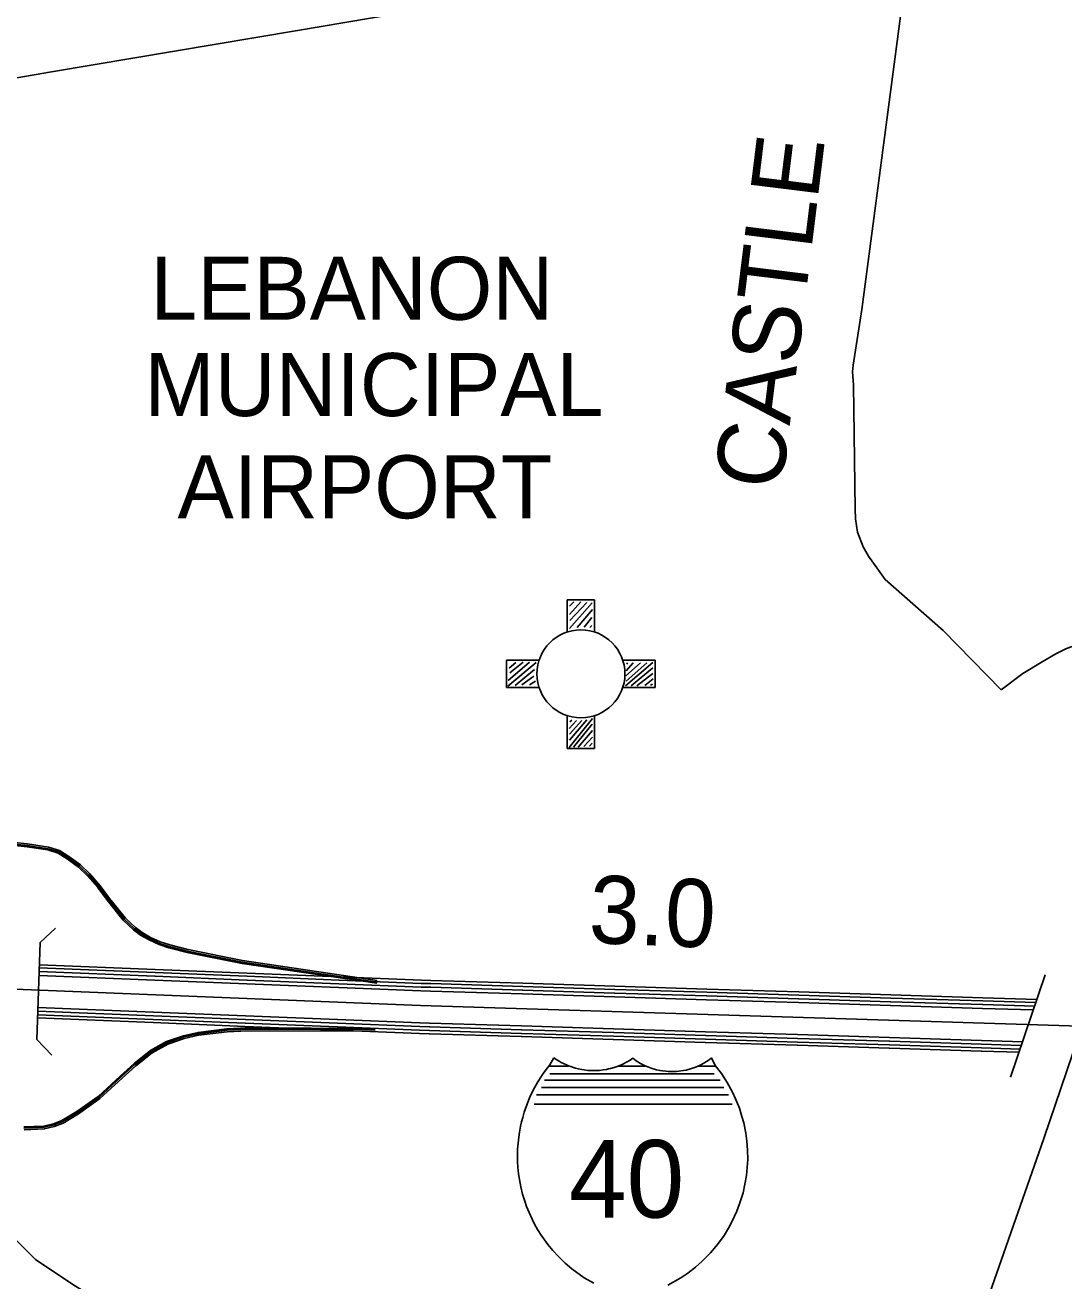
# Model space of a CAD drawing. Extents: x 1788175 to 1969470, y 584502 to 738744.
# Drawn here: x 1872491 to 1878144, y 671828 to 678665 of the extents above; entities that cross this region are included whole.
import ezdxf

# ---------------------------------------------------------------- set-up
doc = ezdxf.new("R2010")
doc.units = 0
for name, color, linetype in [('DESIGN - ROW - Right-of-Way and Easement Labels', 7, 'Continuous'), ('DESIGN - TRAFFIC CONTROL PERMANENT - Signalization', 7, 'Continuous'), ('DESIGN - UTILITIES - Cable (Underground) with Text', 7, 'Continuous'), ('SURVEY - CENTERLINE - Preliminary', 7, 'Continuous'), ('SURVEY - CONTOURS - Index with Text', 7, 'Continuous'), ('SURVEY - CONTOURS - Intermediate with optional Text', 7, 'Continuous'), ('SURVEY - DRAINAGE - Bridge Hydraulic Data with Text', 7, 'Continuous'), ('SURVEY - DRAINAGE - Storm Sewer', 7, 'Continuous'), ('SURVEY - PROPERTY - Political Boundaries Text', 7, 'Continuous')]:
    doc.layers.add(name, color=color, linetype=linetype)

msp = doc.modelspace()

# ---------------------------------------------------------------- linework, layer by layer
at = {"layer": 'DESIGN - UTILITIES - Cable (Underground) with Text'}
for points in [[(1875441.7, 675360.2), (1875441.7, 675535.2)], [(1875589.9, 675535.2), (1875441.7, 675535.2)], [(1875454.2, 675456.4), (1875516.2, 675524.2)], [(1875454.2, 675500.9), (1875477.5, 675524.2)], [(1875454.2, 675378.9), (1875576.2, 675520.3)], [(1875456.2, 675423.5), (1875547.2, 675522.2)], [(1875589.9, 675535.2), (1875589.9, 675360.2)], [(1875494.9, 675384.7), (1875578.1, 675483.5)], [(1875533.6, 675386.7), (1875574.3, 675439)], [(1875564.6, 675384.7), (1875574.3, 675396.4)], [(1875110.2, 675207), (1875287.6, 675207)], [(1875110.2, 675207), (1875110.2, 675058.8)], [(1875117.4, 675065.3), (1875272.2, 675195)], [(1875119.3, 675096.3), (1875235.5, 675197)], [(1875161.9, 675195), (1875125.1, 675164)], [(1875129, 675138.9), (1875200.6, 675197)], [(1875919, 675207), (1875743.3, 675207)], [(1875758.2, 675067.2), (1875907.3, 675195)], [(1875839.5, 675193.1), (1875760.1, 675121.5)], [(1875762.1, 675092.4), (1875874.4, 675193.1)], [(1875800.8, 675193.1), (1875762.1, 675148.6)], [(1875769.8, 675193.1), (1875765.9, 675185.3)], [(1875907.3, 675166), (1875789.2, 675067.2)], [(1875919.1, 675058.8), (1875919, 675207)], [(1875158, 675069.2), (1875262.6, 675156.3)], [(1875194.8, 675073.1), (1875258.7, 675119.5)], [(1875235.5, 675073.1), (1875268.4, 675092.4)], [(1875820.2, 675067.2), (1875907.3, 675135)], [(1875909.2, 675106), (1875862.8, 675069.2)], [(1875288.2, 675058.8), (1875110.2, 675058.8)], [(1875743.3, 675058.8), (1875919.1, 675058.8)], [(1875893.7, 675071.1), (1875905.4, 675076.9)], [(1875441.7, 674905.1), (1875441.7, 674725.9)], [(1875452.3, 674732.3), (1875578.1, 674889.1)], [(1875589.9, 674725.8), (1875589.9, 674905.1)], [(1875491, 674879.5), (1875452.3, 674834.9)], [(1875454.2, 674771), (1875547.2, 674883.3)], [(1875520.1, 674879.5), (1875454.2, 674803.9)], [(1875465.8, 674881.4), (1875456.2, 674871.7)], [(1875475.5, 674734.2), (1875576.2, 674858.2)], [(1875500.7, 674734.2), (1875578.1, 674825.2)], [(1875531.7, 674738.1), (1875578.1, 674788.5)], [(1875562.6, 674740), (1875576.2, 674755.5)], [(1875441.7, 674725.9), (1875589.9, 674725.8)]]:
    msp.add_lwpolyline(points, dxfattribs=at)
msp.add_circle((1875515.8, 675132.9), 239.4, dxfattribs=at)
at = {"layer": 'SURVEY - CENTERLINE - Preliminary'}
for points in [[(1879092.3, 673183.9), (1878579.5, 673203.3), (1874642.3, 673327), (1869957.4, 673515.8), (1869029.9, 673552.7)], [(1873197.9, 673506.3), (1872568.3, 673531.7)], [(1873198.6, 673523.8), (1872568.9, 673549.1)], [(1873699.1, 673503.7), (1873199.5, 673523.8)], [(1873196.3, 673466.1), (1872566.9, 673491.5)], [(1873197.1, 673486.4), (1872567.6, 673511.7)], [(1873696.8, 673445.9), (1873197.2, 673466.1)], [(1873697.6, 673466.2), (1873198, 673486.3)], [(1873698.4, 673486.2), (1873198.8, 673506.3)], [(1874198.1, 673446), (1873698.5, 673466.2)], [(1874198.9, 673466), (1873699.3, 673486.2)], [(1874199.6, 673483.5), (1873700, 673503.6)], [(1874698.3, 673446.4), (1874646.7, 673448), (1874199.8, 673466)], [(1874698.9, 673463.9), (1874647.3, 673465.5), (1874200.5, 673483.5)], [(1875199.5, 673448.1), (1874699.8, 673463.8)], [(1875700.2, 673432.4), (1875200.4, 673448.1)], [(1874197.3, 673425.8), (1873697.7, 673445.9)], [(1874697.1, 673406.1), (1874645.2, 673407.7), (1874198.2, 673425.7)], [(1874697.7, 673426.4), (1874646, 673428), (1874199, 673446)], [(1875197.7, 673390.4), (1874698, 673406.1)], [(1875198.4, 673410.6), (1874698.6, 673426.4)], [(1875199, 673430.6), (1874699.2, 673446.3)], [(1875698.4, 673374.6), (1875198.6, 673390.3)], [(1875699, 673394.9), (1875199.3, 673410.6)], [(1875699.6, 673414.9), (1875199.9, 673430.6)], [(1876199.7, 673379.2), (1875699.9, 673394.9)], [(1876200.3, 673399.2), (1875700.6, 673414.9)], [(1876200.9, 673416.7), (1875701.1, 673432.4)], [(1876701, 673383.4), (1876201.2, 673399.1)], [(1876701.5, 673400.9), (1876201.8, 673416.6)], [(1877201.6, 673367.7), (1876701.9, 673383.4)], [(1877202.2, 673385.2), (1876702.4, 673400.9)], [(1877702.8, 673369.5), (1877203.1, 673385.2)], [(1873189.3, 673291.8), (1872560.9, 673317.1)], [(1876199, 673358.9), (1875699.3, 673374.6)], [(1876699.7, 673343.2), (1876199.9, 673358.9)], [(1876700.3, 673363.4), (1876200.6, 673379.2)], [(1877200.4, 673327.4), (1876700.6, 673343.1)], [(1877201, 673347.7), (1876701.2, 673363.4)], [(1877701, 673311.7), (1877201.3, 673327.4)], [(1877701.7, 673332), (1877201.9, 673347.7)], [(1877702.3, 673352), (1877202.5, 673367.7)], [(1877976.8, 673303), (1877701.9, 673311.7)], [(1877985.4, 673323.1), (1877702.6, 673332)], [(1877992.4, 673342.9), (1877703.2, 673351.9)], [(1877999.3, 673360.1), (1877703.7, 673369.4)], [(1873187.8, 673234), (1872558.9, 673259.4)], [(1873188.5, 673251.5), (1872559.5, 673276.9)], [(1873189.4, 673271.5), (1872560.2, 673296.8)], [(1873689, 673231.4), (1873189.5, 673251.5)], [(1873689.8, 673271.6), (1873190.2, 673291.8)], [(1873689.9, 673251.3), (1873190.3, 673271.5)], [(1874190.2, 673251.5), (1873690.7, 673271.6)], [(1874190.3, 673231.2), (1873690.8, 673251.3)], [(1874691.6, 673231.8), (1874639, 673233.4), (1874191.1, 673251.5)], [(1873688.3, 673213.9), (1873188.7, 673234)], [(1874188.8, 673193.7), (1873689.2, 673213.8)], [(1874189.5, 673211.2), (1873690, 673231.3)], [(1874690.7, 673174), (1874636.9, 673175.7), (1874189.7, 673193.7)], [(1874691.2, 673191.5), (1874637.5, 673193.2), (1874190.4, 673211.2)], [(1874691.9, 673211.5), (1874638.2, 673213.1), (1874191.3, 673231.1)], [(1875191.9, 673175.7), (1874692.1, 673191.4)], [(1875192.2, 673216), (1874692.5, 673231.7)], [(1875192.5, 673195.7), (1874692.8, 673211.4)], [(1875692.6, 673160), (1875192.8, 673175.7)], [(1875692.9, 673200.3), (1875193.2, 673216)], [(1875693.2, 673180), (1875193.4, 673195.7)], [(1876193.6, 673184.6), (1875693.8, 673200.3)], [(1876193.8, 673164.3), (1875694.1, 673180)], [(1876694.2, 673168.8), (1876194.5, 673184.5)], [(1875191.3, 673158.2), (1874691.6, 673173.9)], [(1875692, 673142.5), (1875192.3, 673158.2)], [(1876192.7, 673126.8), (1875692.9, 673142.5)], [(1876193.2, 673144.3), (1875693.5, 673160)], [(1876693.3, 673111), (1876193.6, 673126.7)], [(1876693.9, 673128.5), (1876194.1, 673144.2)], [(1876694.5, 673148.5), (1876194.7, 673164.2)], [(1877194, 673095.3), (1876694.2, 673111)], [(1877194.5, 673112.8), (1876694.8, 673128.5)], [(1877194.9, 673153.1), (1876695.1, 673168.8)], [(1877195.2, 673132.8), (1876695.4, 673148.5)], [(1877695.2, 673097.1), (1877195.4, 673112.8)], [(1877695.5, 673137.4), (1877195.8, 673153.1)], [(1877695.8, 673117.1), (1877196.1, 673132.8)], [(1877920.9, 673130.3), (1877696.4, 673137.3)], [(1877912.4, 673110.3), (1877696.7, 673117)], [(1877694.6, 673079.6), (1877194.9, 673095.3)], [(1877898.4, 673073.2), (1877695.5, 673079.5)], [(1877907.1, 673090.4), (1877696.1, 673097)]]:
    msp.add_lwpolyline(points, dxfattribs=at)
at = {"layer": 'SURVEY - CONTOURS - Index with Text'}
for points in [[(1877637.3, 671467.3), (1878035, 672603.7), (1878285.7, 673339.4), (1878392.2, 673628.6), (1878440.5, 673770.4), (1878511.3, 674087.1), (1878588.7, 674366.1), (1878697.2, 674683.9), (1878759.1, 674815.7), (1878830.1, 674915), (1878865.5, 675017.2), (1878961.2, 675311.9), (1879004.4, 675422.2), (1879071.2, 675578.6), (1879138, 675729.1), (1879230.4, 675939.7), (1879315, 676124.2), (1879389.7, 676288.7), (1879472.5, 676447.3), (1879539.6, 676561.7), (1879695.3, 676834.8), (1880060, 677499.2), (1880280.7, 677920.7), (1881431.4, 679820.6)], [(1872202.9, 678336.1), (1872634.1, 678409.7), (1873974.1, 678634.6), (1875025.3, 678815.6), (1876277.8, 679018), (1877328, 679202.2)], [(1879053.3, 675536.7), (1879029.7, 675528.3), (1878946.2, 675489.8), (1878811, 675436.9), (1878691.6, 675408.1), (1878564.2, 675373.2), (1878512.5, 675362.9), (1878385.1, 675336), (1878295.5, 675309.4), (1878225.9, 675295), (1878158.2, 675270.5), (1878100.6, 675242.1), (1878025.2, 675197.6), (1877919.9, 675134.9), (1877802.1, 675046.4)], [(1879296.4, 670223.1), (1878719.3, 670354.4), (1878343.1, 670369.7), (1877923.4, 670361), (1877468.9, 670363.2), (1877077.7, 670391.1), (1876353.3, 670557.2), (1873449.9, 671469.8), (1873200.8, 671552.9), (1873028.4, 671639), (1872755.4, 671805.1), (1872547.5, 671944.9), (1872458.6, 672034), (1872399.8, 672091.5), (1872339.1, 672143.5)]]:
    msp.add_lwpolyline(points, dxfattribs=at)
at = {"layer": 'SURVEY - CONTOURS - Intermediate with optional Text'}
msp.add_lwpolyline([(1877254.2, 678713.1), (1877043.9, 677116.6), (1876997.3, 676814.1), (1876994, 676777), (1876998.4, 676706.1), (1877007.6, 676030.2), (1877010.2, 675976.2), (1877021, 675904.3), (1877051.7, 675824.7), (1877080.2, 675773), (1877171.3, 675646), (1877487.3, 675369.5), (1877802.1, 675046.4)], dxfattribs=at)
at = {"layer": 'SURVEY - DRAINAGE - Bridge Hydraulic Data with Text'}
for p, q in [((1875342, 672997.7), (1875448.6, 672997.7)), ((1875717.9, 672997.7), (1875865.1, 672997.7)), ((1876150.6, 672997.7), (1876250.4, 672997.7)), ((1875318.3, 672920.6), (1876274.2, 672920.6)), ((1875346, 672954.5), (1876240.1, 672954.5)), ((1875273.6, 672841.3), (1876318.9, 672841.3)), ((1875301.3, 672881.6), (1876293.3, 672881.6)), ((1875261.9, 672790.6), (1876339.1, 672790.6))]:
    msp.add_line(p, q, dxfattribs=at)
for points in [[(1875368.7, 673042.9), (1875346.1, 673004), (1875327.1, 672979.6), (1875307.5, 672952.3), (1875297, 672936.5), (1875281.5, 672911.4), (1875265.7, 672883.6), (1875247.6, 672848.2), (1875236.8, 672824.6), (1875225.1, 672796.3), (1875207.2, 672745.8), (1875199.1, 672718.4), (1875192.9, 672694.4), (1875187.4, 672670.2), (1875181.2, 672637.2), (1875177.2, 672609.9), (1875173.7, 672578.1), (1875171.5, 672545.1), (1875170.7, 672505.8), (1875171.3, 672477.1), (1875173.1, 672446.8), (1875176.9, 672410.2), (1875181.4, 672379.3), (1875189.1, 672339.5), (1875198.6, 672301), (1875210.1, 672262.7), (1875220.4, 672233.7), (1875233.6, 672200.6), (1875250.4, 672163.8), (1875263.9, 672137.4), (1875280.3, 672108.2), (1875299.9, 672076.9), (1875335.7, 672026.8), (1875362.4, 671994.1), (1875393.4, 671960.4), (1875429.5, 671925.5), (1875466.9, 671893.7), (1875534.2, 671845.6), (1875585.9, 671815.4)], [(1876227, 673041.6), (1876214.6, 673032.3), (1876200, 673022.5), (1876185.1, 673013.5), (1876169.1, 673004.9), (1876156.7, 672998.9), (1876134.9, 672989.9), (1876117, 672983.7), (1876088.3, 672975.9), (1876073.1, 672972.9), (1876048.6, 672969.4), (1876035.9, 672968.3), (1876019.8, 672967.5), (1875999.5, 672967.7), (1875991, 672968), (1875977, 672969.1), (1875960, 672971.3), (1875947, 672973.5), (1875926.2, 672978), (1875898.5, 672986.2), (1875880.5, 672992.9), (1875865.2, 672999.5), (1875840.9, 673011.8), (1875816.8, 673026.7), (1875797.9, 673040.3), (1875783, 673030.4), (1875763.4, 673018.8), (1875743, 673008.4), (1875727.5, 673001.4), (1875713.1, 672995.8), (1875696.8, 672990.2), (1875677.6, 672984.7), (1875665.5, 672981.8), (1875655.1, 672979.6), (1875636, 672976.4), (1875616.5, 672974.3), (1875602.7, 672973.3), (1875588.7, 672972.9), (1875570.5, 672973.2), (1875553.4, 672974.3), (1875534.2, 672976.4), (1875521.2, 672978.5), (1875502.1, 672982.3), (1875487, 672986.1), (1875475.4, 672989.6), (1875460.4, 672994.6), (1875448.7, 672999), (1875437.8, 673003.6), (1875420.5, 673011.6), (1875408.2, 673017.9), (1875397.1, 673024.3), (1875381.8, 673033.8), (1875368.7, 673042.9)], [(1876227, 673041.6), (1876246.8, 673000.7), (1876280, 672957.2), (1876312.1, 672908), (1876340.9, 672855.6), (1876357.8, 672819.4), (1876378.1, 672768.4), (1876392.4, 672724), (1876401.7, 672689.2), (1876413.1, 672632.9), (1876419.2, 672588.4), (1876422.7, 672540.7), (1876423.4, 672488.6), (1876416.6, 672401.8), (1876408.7, 672353.9), (1876398.2, 672308.4), (1876379.5, 672247.1), (1876364.5, 672207.6), (1876339.3, 672152.6), (1876318.8, 672114.8), (1876294.5, 672075.5), (1876258.8, 672025.7), (1876220.5, 671980.1), (1876174.1, 671933.1), (1876140.1, 671903.3), (1876097.2, 671870.3), (1876060.4, 671845.5), (1875987.9, 671804.7)]]:
    msp.add_lwpolyline(points, dxfattribs=at)
at = {"layer": 'SURVEY - DRAINAGE - Storm Sewer'}
for points in [[(1872655.9, 673747.6), (1872573, 673670.3)], [(1872554.8, 673142.6), (1872573, 673670.3)], [(1878042.9, 673494), (1877853.6, 672937.3)], [(1872635.6, 673056.1), (1872554.8, 673142.6)]]:
    msp.add_lwpolyline(points, dxfattribs=at)
at = {"layer": 'SURVEY - PROPERTY - Political Boundaries Text'}
for points in [[(1874405, 673448.2), (1873672, 673556.9), (1873372, 673616.8), (1873273.7, 673641.7), (1873219.8, 673658.9), (1873166.3, 673684), (1873119.2, 673711.1), (1873081.4, 673739.6), (1873025.4, 673792.5), (1872938.4, 673899.6), (1872887.4, 673969.1), (1872830.5, 674034.1), (1872782.3, 674080.7), (1872719.6, 674125.4), (1872671.2, 674156.9), (1872613.7, 674174), (1872502.5, 674191.4), (1872272.1, 674215.7)], [(1874406, 673455.1), (1873673.2, 673563.8), (1873373.6, 673623.6), (1873275.7, 673648.4), (1873222.4, 673665.4), (1873169.5, 673690.3), (1873123.1, 673716.9), (1873085.9, 673745), (1873030.6, 673797.3), (1872943.9, 673903.9), (1872892.9, 673973.5), (1872835.5, 674038.9), (1872786.8, 674086.1), (1872723.6, 674131.2), (1872674.2, 674163.3), (1872615.3, 674180.8), (1872503.4, 674198.4), (1872272.3, 674222.7)], [(1874407.3, 673464), (1873674.8, 673572.6), (1873375.6, 673632.4), (1873278.1, 673657.1), (1873225.7, 673673.8), (1873173.7, 673698.2), (1873128.1, 673724.4), (1873091.7, 673751.8), (1873037.2, 673803.4), (1872951, 673909.4), (1872899.9, 673979.1), (1872842.1, 674045.1), (1872792.5, 674093), (1872728.6, 674138.7), (1872678, 674171.6), (1872617.3, 674189.6), (1872504.5, 674207.3), (1872272.7, 674231.8)], [(1872484.6, 672666), (1872592.9, 672671.2), (1872645.1, 672683.9), (1872691.1, 672701.5), (1872773.3, 672751), (1872888.2, 672832.8), (1873008.2, 672943.5), (1873084, 673010.8), (1873173.7, 673083.1), (1873260.2, 673131.4), (1873352.5, 673162.8), (1873432.6, 673180.9), (1873589.6, 673200), (1873701.7, 673206.1), (1874396.6, 673202.9)], [(1872484.8, 672659), (1872593.9, 672664.3), (1872647.2, 672677.2), (1872694.2, 672695.1), (1872777.1, 672745.2), (1872892.6, 672827.3), (1873012.9, 672938.3), (1873088.5, 673005.4), (1873177.6, 673077.3), (1873263.1, 673125), (1873354.4, 673156), (1873433.8, 673174), (1873590.2, 673193), (1873701.8, 673199.1), (1874396.5, 673195.9)], [(1872485.1, 672650), (1872595.1, 672655.3), (1872649.8, 672668.5), (1872698.1, 672687), (1872782.1, 672737.6), (1872898.3, 672820.3), (1873018.9, 672931.6), (1873094.3, 672998.6), (1873182.7, 673069.8), (1873266.8, 673116.7), (1873356.9, 673147.3), (1873435.4, 673165.1), (1873591, 673184), (1873702.1, 673190.1), (1874396.5, 673186.9)]]:
    msp.add_lwpolyline(points, dxfattribs=at)

# ---------------------------------------------------------------- texts
at = {"layer": 'DESIGN - ROW - Right-of-Way and Easement Labels'}
msp.add_text('CASTLE', height=370, rotation=82.95788, dxfattribs=at).set_placement((1876607.9, 676126.8))
at = {"layer": 'DESIGN - TRAFFIC CONTROL PERMANENT - Signalization'}
msp.add_text('3.0', height=370, rotation=357.69225, dxfattribs=at).set_placement((1875554.8, 673668.5))
at = {"layer": 'DESIGN - UTILITIES - Cable (Underground) with Text'}
for s, p in [('LEBANON', (1873172.8, 677060.4)), ('MUNICIPAL', (1873140.8, 676536.2)), ('AIRPORT', (1873320.5, 675979.5))]:
    msp.add_text(s, height=343, dxfattribs=at).set_placement(p)
at = {"layer": 'SURVEY - DRAINAGE - Bridge Hydraulic Data with Text'}
msp.add_text('40', height=422.4, dxfattribs=at).set_placement((1875450, 672172.5))

doc.saveas('drawing.dxf')
